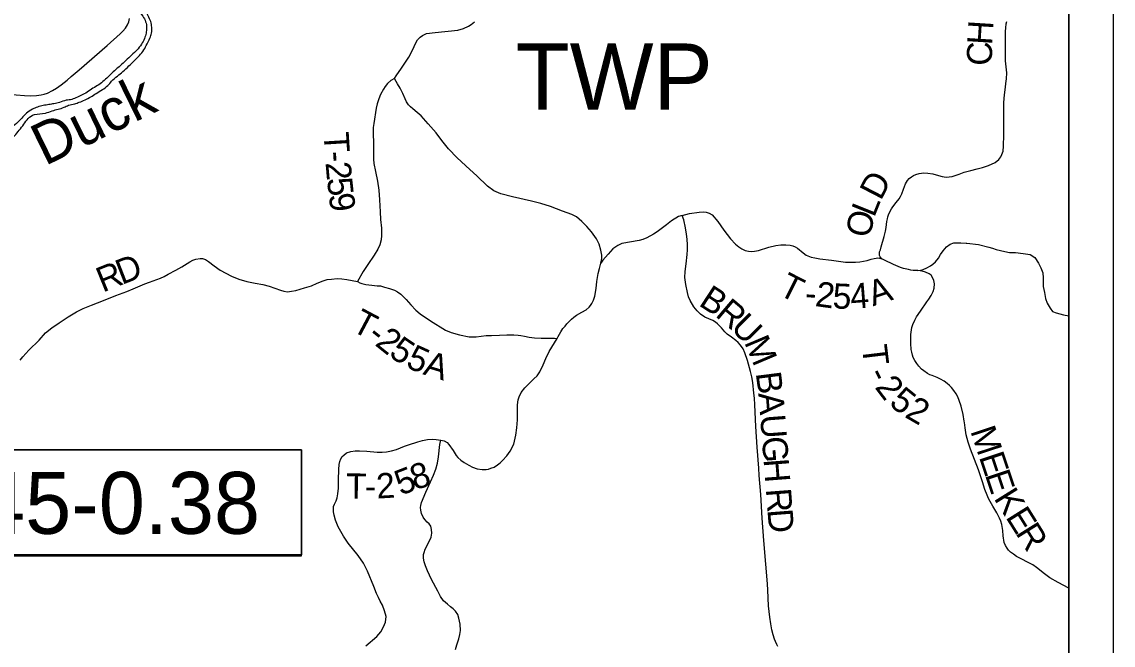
# Model space of a CAD drawing. Extents: x -10 to 158, y 8 to 33.
# Drawn here: x 130.537 to 133.004, y 28.588 to 29.998 of the extents above; entities that cross this region are included whole.
import ezdxf

# ---------------------------------------------------------------- set-up
doc = ezdxf.new("R2010")
doc.units = 0
for name, color, linetype in [('GM_X_County_Road', 7, 'Continuous'), ('GM_X_County_Road_Text', 7, 'Continuous'), ('GM_X_Major_River', 7, 'Continuous'), ('GM_X_Major_River_Text', 7, 'Continuous'), ('GM_X_State_Route', 7, 'Continuous'), ('GM_X_Township_Road', 7, 'Continuous'), ('GM_X_Township_Road_Text', 7, 'Continuous'), ('GM_X_Township_Text', 7, 'Continuous'), ('SH_Data', 7, 'Continuous'), ('SH_Text', 7, 'Continuous')]:
    doc.layers.add(name, color=color, linetype=linetype)

msp = doc.modelspace()

# ---------------------------------------------------------------- linework, layer by layer
at = {"layer": 'GM_X_County_Road'}
msp.add_lwpolyline([(132.2461, 28.5852), (132.2439, 28.5894), (132.2406, 28.5961), (132.2382, 28.6021), (132.2352, 28.6117), (132.2326, 28.6225), (132.2302, 28.6363), (132.228, 28.6512), (132.2247, 28.6771), (132.2233, 28.7122), (132.2226, 28.7268), (132.2184, 28.7713), (132.2141, 28.8252), (132.2106, 28.8752), (132.2074, 28.9288), (132.2039, 28.9719), (132.2027, 28.9883), (132.1994, 29.0355), (132.1964, 29.0828), (132.1936, 29.1313), (132.1929, 29.147), (132.1919, 29.158), (132.1893, 29.182), (132.1873, 29.1947), (132.1844, 29.2069), (132.1773, 29.2317), (132.1716, 29.2491), (132.1675, 29.2581), (132.1618, 29.2668), (132.1565, 29.2725), (132.1508, 29.2771), (132.1409, 29.2844), (132.1313, 29.2912), (132.1261, 29.2965), (132.1183, 29.3058), (132.1097, 29.3149), (132.1047, 29.3187), (132.0986, 29.3225), (132.0808, 29.3301), (132.0709, 29.3367), (132.0635, 29.344), (132.0561, 29.3535), (132.048, 29.3673), (132.0443, 29.3761), (132.0418, 29.3852), (132.038, 29.4037), (132.0358, 29.4196), (132.0361, 29.4329), (132.0385, 29.4507), (132.0409, 29.4714), (132.0414, 29.4823), (132.0416, 29.4931), (132.0411, 29.5062), (132.0396, 29.5177), (132.0375, 29.5317), (132.0334, 29.5501), (132.03, 29.5598), (132.0214, 29.5572), (132.0058, 29.5475), (131.9944, 29.5383), (131.9824, 29.5293), (131.9734, 29.5225), (131.9652, 29.5173), (131.9498, 29.5089), (131.941, 29.5057), (131.9324, 29.5032), (131.8932, 29.4961), (131.8842, 29.4922), (131.873, 29.4843), (131.8621, 29.4721), (131.8505, 29.459), (131.846, 29.4521), (131.8484, 29.4622), (131.8484, 29.4701), (131.846, 29.4811), (131.842, 29.495), (131.8362, 29.5066), (131.8244, 29.5225), (131.8145, 29.5347), (131.8025, 29.5463), (131.7907, 29.5567), (131.7802, 29.5619), (131.7593, 29.5695), (131.7318, 29.5802), (131.7101, 29.5868), (131.6894, 29.5918), (131.6459, 29.6015), (131.6201, 29.6088), (131.6043, 29.6152), (131.5896, 29.626), (131.5657, 29.6494), (131.5499, 29.6637), (131.5208, 29.69), (131.5014, 29.7101), (131.4863, 29.7294), (131.4733, 29.7465), (131.4555, 29.7673), (131.4396, 29.7848), (131.4304, 29.7925), (131.4209, 29.8008), (131.4158, 29.8055), (131.4109, 29.8102), (131.4065, 29.8167), (131.4036, 29.8234), (131.3981, 29.8353), (131.3923, 29.8474), (131.3861, 29.8574), (131.3829, 29.8629), (131.3795, 29.8694), (131.383, 29.8752), (131.3949, 29.893), (131.4121, 29.9177), (131.4218, 29.9368), (131.4265, 29.9467), (131.4316, 29.9567), (131.4375, 29.9632), (131.4427, 29.9669), (131.4518, 29.9714), (131.4711, 29.9737), (131.5224, 29.9789), (131.5356, 29.9825), (131.5466, 29.9874), (131.553, 29.9912), (131.5605, 29.9978)], dxfattribs=at)
at = {"layer": 'GM_X_Major_River'}
for points in [[(130.7894, 30.035), (130.7999, 30.0231), (130.8103, 30.0107), (130.817, 29.9979), (130.8191, 29.9843), (130.8178, 29.9721), (130.8143, 29.9595), (130.8073, 29.9468), (130.7973, 29.9338), (130.7853, 29.9225), (130.7723, 29.9098), (130.7592, 29.8982), (130.7495, 29.8896), (130.7379, 29.8792), (130.7263, 29.8676), (130.7144, 29.8575), (130.7012, 29.8493), (130.6881, 29.8407), (130.675, 29.8329), (130.6626, 29.8274), (130.6501, 29.8222), (130.6373, 29.8201), (130.6226, 29.8153), (130.6097, 29.8124), (130.598, 29.8103), (130.5855, 29.8082), (130.5727, 29.8049), (130.561, 29.7998), (130.5475, 29.7908), (130.5371, 29.78), (130.5248, 29.7676), (130.512, 29.7571), (130.499, 29.7448), (130.487, 29.7362), (130.4737, 29.7352), (130.4612, 29.7384), (130.4475, 29.7405), (130.4345, 29.7455), (130.4218, 29.7529), (130.4092, 29.7584), (130.3966, 29.7665), (130.3851, 29.7736), (130.3728, 29.7787), (130.3595, 29.7803), (130.35, 29.7805), (130.3367, 29.7826), (130.3223, 29.7842), (130.3078, 29.787), (130.2949, 29.7914), (130.2831, 29.7931), (130.2709, 29.7944), (130.2592, 29.7919), (130.2494, 29.7872), (130.2381, 29.7816), (130.2265, 29.7716), (130.218, 29.7596), (130.2102, 29.75), (130.2017, 29.7362), (130.1967, 29.7228), (130.1915, 29.7125), (130.1883, 29.7003), (130.189, 29.6866), (130.1918, 29.6741), (130.1958, 29.6617), (130.1979, 29.6503), (130.2004, 29.6363), (130.2026, 29.6227), (130.2074, 29.6094), (130.2137, 29.5966), (130.2192, 29.5834), (130.2236, 29.5706), (130.228, 29.5585), (130.2324, 29.5457), (130.233, 29.5335), (130.2374, 29.5211), (130.2425, 29.509), (130.2492, 29.4966), (130.2543, 29.4845), (130.2648, 29.4722), (130.2771, 29.461), (130.2853, 29.449), (130.2957, 29.4351), (130.3001, 29.4227), (130.3022, 29.4109), (130.3059, 29.3996), (130.305, 29.3855), (130.3006, 29.3725), (130.2948, 29.3599), (130.2851, 29.348), (130.2732, 29.3383), (130.2604, 29.3293), (130.2473, 29.3219), (130.2349, 29.3148), (130.2202, 29.3089), (130.207, 29.3029), (130.1923, 29.2955), (130.1791, 29.2914)], [(130.2125, 29.292), (130.2253, 29.2976), (130.237, 29.3019), (130.2472, 29.307), (130.2588, 29.3126), (130.2724, 29.3193), (130.2848, 29.3248), (130.2971, 29.3364), (130.3056, 29.3483), (130.3137, 29.361), (130.3192, 29.3763), (130.3216, 29.3885), (130.3229, 29.401), (130.3216, 29.4113), (130.3172, 29.4249), (130.3109, 29.4361), (130.3035, 29.4482), (130.2965, 29.4602), (130.2864, 29.4695), (130.2756, 29.4807), (130.2644, 29.4923), (130.2593, 29.5044), (130.2541, 29.5161), (130.2505, 29.5285), (130.2469, 29.5391), (130.2444, 29.5516), (130.2404, 29.5663), (130.2356, 29.578), (130.2301, 29.5912), (130.2253, 29.6041), (130.2213, 29.6161), (130.2181, 29.6263), (130.2133, 29.6392), (130.2112, 29.6494), (130.2084, 29.6615), (130.2067, 29.6713), (130.2049, 29.6835), (130.2051, 29.6971), (130.2056, 29.7097), (130.2096, 29.7219), (130.2147, 29.7349), (130.2232, 29.7483), (130.232, 29.7603), (130.2432, 29.7707), (130.2556, 29.7778), (130.2673, 29.781), (130.2803, 29.7797), (130.2921, 29.7757), (130.3058, 29.7707), (130.318, 29.7671), (130.3314, 29.7646), (130.3416, 29.7641), (130.3549, 29.7635), (130.3686, 29.7607), (130.3789, 29.7594), (130.3922, 29.7551), (130.4045, 29.7484), (130.4163, 29.7422), (130.4278, 29.7352), (130.4397, 29.7285), (130.4535, 29.7235), (130.4672, 29.7195), (130.4804, 29.7217), (130.4944, 29.7257), (130.5076, 29.7301), (130.5207, 29.7398), (130.5311, 29.7525), (130.5419, 29.766), (130.5515, 29.7791), (130.5654, 29.7877), (130.5904, 29.7912), (130.6058, 29.7964), (130.619, 29.8), (130.6326, 29.8044), (130.6428, 29.8088), (130.6567, 29.8124), (130.6669, 29.8157), (130.6801, 29.8212), (130.6929, 29.8279), (130.7053, 29.8357), (130.7192, 29.8443), (130.7315, 29.8536), (130.7401, 29.8633), (130.7531, 29.8749), (130.7655, 29.885), (130.7789, 29.8977), (130.7912, 29.9094), (130.8028, 29.9213), (130.8128, 29.934), (130.8202, 29.9475), (130.8268, 29.9605), (130.8303, 29.9723), (130.8309, 29.9852), (130.8284, 29.9981), (130.8228, 30.0109), (130.8158, 30.0226), (130.8057, 30.0346)]]:
    msp.add_spline(points, degree=3, dxfattribs=at)
at = {"layer": 'GM_X_State_Route'}
for points in [[(130.6483, 29.8738), (130.6664, 29.8893), (130.7303, 29.9444), (130.7592, 29.9703), (130.7654, 29.9765), (130.7711, 29.9833), (130.7758, 29.9907), (130.7787, 29.9974), (130.7807, 30.0051)], [(130.4332, 29.8418), (130.4808, 29.8373), (130.5245, 29.8327), (130.5435, 29.831), (130.5566, 29.8304), (130.5703, 29.8307), (130.5807, 29.8322), (130.5876, 29.8338), (130.5954, 29.8364), (130.6067, 29.842), (130.6157, 29.8475), (130.6257, 29.855), (130.6393, 29.866), (130.6483, 29.8738)]]:
    msp.add_lwpolyline(points, dxfattribs=at)
at = {"layer": 'GM_X_Township_Road'}
for points in [[(132.4807, 29.4615), (132.4771, 29.4659), (132.4758, 29.4692), (132.4754, 29.473), (132.4759, 29.4772), (132.4777, 29.4824), (132.4798, 29.4887), (132.4862, 29.5119), (132.4889, 29.5239), (132.4905, 29.5329), (132.4925, 29.5459), (132.4935, 29.5518), (132.4945, 29.5565), (132.4961, 29.561), (132.4989, 29.5677), (132.5027, 29.5748), (132.5058, 29.579), (132.5134, 29.5893), (132.5201, 29.5977), (132.5233, 29.6025), (132.5262, 29.609), (132.53, 29.6193), (132.5342, 29.6309), (132.5364, 29.6353), (132.5391, 29.6391), (132.5431, 29.6431), (132.5481, 29.6471), (132.5523, 29.6499), (132.5581, 29.6525), (132.5657, 29.6545), (132.5757, 29.6559), (132.5851, 29.6557), (132.5961, 29.6536), (132.6091, 29.6503), (132.6174, 29.648), (132.6215, 29.6472), (132.6272, 29.6467), (132.6331, 29.6468), (132.6401, 29.648), (132.6559, 29.6534), (132.6674, 29.6573), (132.6821, 29.6612), (132.6968, 29.665), (132.7083, 29.668), (132.7219, 29.6724), (132.7372, 29.6798), (132.7453, 29.6861), (132.7499, 29.6923), (132.7525, 29.6975), (132.7549, 29.7049), (132.7562, 29.7165), (132.7569, 29.7423), (132.7565, 29.7797), (132.7564, 29.7928), (132.7566, 29.815), (132.7579, 29.8326), (132.7603, 29.8496), (132.7616, 29.8578), (132.7631, 29.8685), (132.7633, 29.882), (132.7608, 29.9095), (132.7603, 29.9636), (132.7605, 29.9757), (132.7611, 29.984), (132.7623, 29.993), (132.7637, 29.998)], [(131.3795, 29.8694), (131.371, 29.8646), (131.3636, 29.8583), (131.3585, 29.8516), (131.3544, 29.8456), (131.3481, 29.8335), (131.3442, 29.8235), (131.3406, 29.8124), (131.3378, 29.8024), (131.3326, 29.7677), (131.3313, 29.7583), (131.3311, 29.7505), (131.3317, 29.7183), (131.3319, 29.6972), (131.3317, 29.6867), (131.3329, 29.6771), (131.3362, 29.659), (131.3408, 29.6372), (131.3439, 29.6167), (131.3456, 29.595), (131.347, 29.5681), (131.348, 29.5505), (131.3503, 29.5314), (131.3504, 29.5144), (131.3493, 29.5043), (131.3464, 29.4931), (131.3415, 29.4832), (131.3338, 29.4699), (131.3195, 29.4486), (131.3086, 29.4328), (131.2961, 29.4107)], [(132.03, 29.5598), (132.0465, 29.5643), (132.0677, 29.5675), (132.078, 29.5683), (132.0842, 29.5675), (132.0907, 29.5649), (132.0971, 29.561), (132.11, 29.5458), (132.1241, 29.5265), (132.1389, 29.5072), (132.1499, 29.4952), (132.158, 29.4886), (132.1642, 29.4843), (132.1719, 29.4804), (132.1797, 29.4787), (132.1857, 29.4781), (132.1934, 29.4787), (132.2024, 29.4809), (132.2252, 29.4878), (132.2411, 29.4916), (132.253, 29.4933), (132.2642, 29.4934), (132.2739, 29.4926), (132.2796, 29.4911), (132.2849, 29.489), (132.2901, 29.4857), (132.3034, 29.4752), (132.3103, 29.4703), (132.3212, 29.4658), (132.3295, 29.4637), (132.3407, 29.4617), (132.3673, 29.4584), (132.3989, 29.4539), (132.4212, 29.4539), (132.4311, 29.4549), (132.4395, 29.4561), (132.4481, 29.458), (132.4569, 29.4608), (132.4639, 29.4627), (132.4682, 29.4635), (132.472, 29.4637), (132.4757, 29.463), (132.4807, 29.4615)], [(132.5624, 29.435), (132.5681, 29.436), (132.5746, 29.4377), (132.5828, 29.4413), (132.5909, 29.4459), (132.5964, 29.4495), (132.6025, 29.4551), (132.6092, 29.4634), (132.6135, 29.4718), (132.6193, 29.4794), (132.6273, 29.4889), (132.6354, 29.495), (132.644, 29.4978), (132.6592, 29.4978), (132.6716, 29.4969), (132.673, 29.4968)], [(132.673, 29.4968), (132.6993, 29.4941), (132.7229, 29.4882), (132.731, 29.4858), (132.7392, 29.483), (132.7592, 29.4785), (132.7698, 29.4763), (132.7828, 29.4759), (132.8004, 29.4741), (132.8166, 29.4715), (132.8266, 29.4648), (132.8348, 29.4516), (132.84, 29.4412), (132.8448, 29.4301), (132.8457, 29.4184), (132.8457, 29.3994), (132.8483, 29.3859), (132.8506, 29.372), (132.8546, 29.3612), (132.8617, 29.3501), (132.8669, 29.3428), (132.8749, 29.3395), (132.8914, 29.335), (132.9038, 29.333)], [(130.5331, 29.2325), (130.5393, 29.2398), (130.5532, 29.2553), (130.5761, 29.2781), (130.5907, 29.294), (130.6048, 29.3053), (130.6215, 29.3173), (130.6416, 29.3306), (130.661, 29.3418), (130.6761, 29.3491), (130.6947, 29.3567), (130.7219, 29.3672), (130.7498, 29.3785), (130.7745, 29.3878), (130.7884, 29.3937), (130.8148, 29.4052), (130.8254, 29.4092), (130.8503, 29.4182), (130.859, 29.4218), (130.8677, 29.4267), (130.8849, 29.4363), (130.8984, 29.4438), (130.9169, 29.4552), (130.9234, 29.4588), (130.9301, 29.4612), (130.9405, 29.4627), (130.9457, 29.4621), (130.9521, 29.4599), (130.9587, 29.4557), (130.9715, 29.4456), (130.9851, 29.4364), (131.0107, 29.4227), (131.0279, 29.4157), (131.0454, 29.4104), (131.0644, 29.4065), (131.0821, 29.4033), (131.0965, 29.4), (131.1093, 29.3954), (131.1221, 29.3905), (131.1291, 29.3884), (131.1374, 29.3871), (131.1469, 29.3883), (131.1568, 29.3904), (131.1759, 29.3958), (131.1916, 29.4008), (131.205, 29.4066), (131.2182, 29.4117), (131.2274, 29.4146), (131.2371, 29.4159), (131.25, 29.4173), (131.2604, 29.4168), (131.2715, 29.4151), (131.2961, 29.4107)], [(132.5624, 29.435), (132.5515, 29.4355), (132.5466, 29.436), (132.5409, 29.4372), (132.5299, 29.44), (132.5228, 29.4424), (132.5076, 29.4489), (132.4871, 29.4584), (132.4807, 29.4615)], [(131.5172, 28.5784), (131.5202, 28.5888), (131.5248, 28.6026), (131.5274, 28.612), (131.5283, 28.6215), (131.5275, 28.6357), (131.5251, 28.6489), (131.5226, 28.6573), (131.5173, 28.6647), (131.5119, 28.67), (131.5062, 28.6752), (131.4989, 28.681), (131.4904, 28.6887), (131.4834, 28.6983), (131.4772, 28.7106), (131.4631, 28.7369), (131.454, 28.7565), (131.4493, 28.7675), (131.4462, 28.7769), (131.4447, 28.7851), (131.4453, 28.7929), (131.4465, 28.7976), (131.4491, 28.8052), (131.4566, 28.8199), (131.4621, 28.832), (131.4641, 28.8413), (131.4634, 28.8496), (131.4616, 28.8571), (131.4577, 28.8623), (131.4532, 28.8666), (131.4477, 28.8724), (131.4439, 28.8776), (131.4402, 28.8856), (131.4394, 28.8894), (131.4386, 28.8931), (131.4382, 28.8998), (131.4391, 28.9042), (131.4403, 28.9104), (131.4506, 28.9344), (131.4609, 28.9572), (131.4677, 28.9722), (131.4726, 28.986), (131.4766, 28.9999), (131.4791, 29.0142), (131.482, 29.0421), (131.4844, 29.0519), (131.4915, 29.0501), (131.4984, 29.0464), (131.5026, 29.0421), (131.5117, 29.028), (131.5192, 29.0172), (131.5229, 29.0123), (131.5295, 29.0068), (131.5369, 29.0012), (131.5477, 28.9948), (131.5558, 28.9907), (131.5663, 28.9872), (131.5779, 28.9857), (131.5866, 28.9855), (131.592, 28.9864), (131.5971, 28.988), (131.6044, 28.9908), (131.6126, 28.9957), (131.6183, 29.0008), (131.6237, 29.0059), (131.6334, 29.0161), (131.6412, 29.0269), (131.6488, 29.043), (131.6534, 29.0631), (131.656, 29.0796), (131.6574, 29.0974), (131.6577, 29.1095), (131.6574, 29.1212), (131.6574, 29.1317), (131.6591, 29.1426), (131.6616, 29.15), (131.6661, 29.1595), (131.674, 29.17), (131.6853, 29.1816), (131.6944, 29.1903), (131.7017, 29.1974), (131.7079, 29.2064), (131.7154, 29.2222), (131.7216, 29.236), (131.7293, 29.252), (131.7474, 29.2818), (131.7493, 29.2862), (131.7554, 29.2967), (131.76, 29.3038), (131.7649, 29.3097), (131.7686, 29.3144), (131.7727, 29.3187), (131.7793, 29.325), (131.7849, 29.3297), (131.7911, 29.334), (131.8029, 29.3411), (131.8123, 29.3462), (131.8194, 29.3522), (131.8224, 29.3559), (131.8255, 29.361), (131.8291, 29.3682), (131.8319, 29.3773), (131.8349, 29.3947), (131.8366, 29.4101), (131.84, 29.4288), (131.8426, 29.4401), (131.846, 29.4521)], [(132.6672, 29.0945), (132.6647, 29.1094), (132.6605, 29.1282), (132.6561, 29.1416), (132.6529, 29.1493), (132.649, 29.1561), (132.6439, 29.1637), (132.6383, 29.1706), (132.6338, 29.1751), (132.6289, 29.1801), (132.6221, 29.1853), (132.6134, 29.1899), (132.6061, 29.193), (132.5949, 29.1976), (132.5896, 29.1995), (132.5845, 29.2024), (132.5761, 29.2081), (132.5708, 29.2123), (132.5645, 29.2191), (132.56, 29.2249), (132.5555, 29.2316), (132.5519, 29.2384), (132.55, 29.2442), (132.5487, 29.251), (132.5474, 29.2565), (132.5462, 29.2705), (132.5463, 29.2799), (132.5466, 29.2906), (132.5478, 29.3013), (132.549, 29.3067), (132.5512, 29.3131), (132.5552, 29.3229), (132.5592, 29.3303), (132.568, 29.3433), (132.5828, 29.3647), (132.5871, 29.3707), (132.5921, 29.3787), (132.5971, 29.3881), (132.5991, 29.3954), (132.5999, 29.4048), (132.5988, 29.4128), (132.5954, 29.4196), (132.5922, 29.4244), (132.5876, 29.428), (132.5799, 29.4319), (132.5718, 29.4338), (132.5678, 29.4344), (132.5624, 29.435)], [(131.2961, 29.4107), (131.301, 29.4073), (131.3058, 29.4057), (131.3145, 29.4039), (131.3281, 29.4021), (131.34, 29.401), (131.3475, 29.4003), (131.3567, 29.3979), (131.368, 29.3949), (131.3798, 29.391), (131.3865, 29.3873), (131.3935, 29.3815), (131.4059, 29.3698), (131.4166, 29.3575), (131.4278, 29.3456), (131.4377, 29.3372), (131.4607, 29.3215), (131.4944, 29.3007), (131.5078, 29.2948), (131.5267, 29.2897), (131.5482, 29.285), (131.5639, 29.285), (131.5865, 29.2883), (131.5985, 29.2886), (131.6164, 29.289), (131.6337, 29.2896), (131.6488, 29.2898), (131.6588, 29.2894), (131.665, 29.2883), (131.6735, 29.2865), (131.6836, 29.2844), (131.6959, 29.2828), (131.7113, 29.2824), (131.7348, 29.2826), (131.7413, 29.2826), (131.7474, 29.2818)], [(132.9038, 28.7174), (132.8794, 28.73), (132.8609, 28.7402), (132.8483, 28.7491), (132.8304, 28.7639), (132.8221, 28.7696), (132.8117, 28.7753), (132.7958, 28.7835), (132.7854, 28.7888), (132.7783, 28.7937), (132.772, 28.7984), (132.7673, 28.8032), (132.764, 28.8075), (132.7602, 28.8134), (132.7578, 28.8203), (132.7553, 28.8356), (132.7545, 28.8476), (132.7519, 28.8609), (132.7497, 28.8683), (132.7466, 28.8752), (132.7406, 28.8874), (132.7317, 28.9023), (132.7259, 28.913), (132.7221, 28.9195), (132.7187, 28.9272), (132.7134, 28.9402), (132.7082, 28.9576), (132.7035, 28.9731), (132.6992, 28.9849), (132.6814, 29.0317), (132.6761, 29.0472), (132.6716, 29.0641), (132.669, 29.0799), (132.6676, 29.0917), (132.6672, 29.0945)], [(131.2418, 28.9019), (131.2437, 28.9068), (131.2473, 28.9147), (131.2495, 28.9215), (131.2513, 28.9305), (131.2528, 28.9434), (131.2529, 28.962), (131.2535, 28.9857), (131.2545, 28.9968), (131.2559, 29.0037), (131.2579, 29.0092), (131.2613, 29.0149), (131.2647, 29.0179), (131.271, 29.0228), (131.2808, 29.026), (131.2904, 29.0272), (131.3, 29.0276), (131.3172, 29.0266), (131.3402, 29.0247), (131.3512, 29.0247), (131.3616, 29.0251), (131.3727, 29.0274), (131.384, 29.0308), (131.4018, 29.0379), (131.4113, 29.0414), (131.432, 29.0478), (131.4426, 29.0509), (131.4544, 29.0529), (131.4646, 29.0539), (131.4739, 29.0535), (131.4844, 29.0519)], [(131.3143, 28.5868), (131.3396, 28.6081), (131.3489, 28.618), (131.3549, 28.6299), (131.3588, 28.6405), (131.3606, 28.6532), (131.3567, 28.666), (131.3526, 28.6787), (131.3473, 28.688), (131.3432, 28.6959), (131.3387, 28.7052), (131.3328, 28.7208), (131.3187, 28.7554), (131.3095, 28.7732), (131.2971, 28.7909), (131.2747, 28.8191), (131.2641, 28.8344), (131.2524, 28.8559), (131.2462, 28.8711), (131.2428, 28.8821), (131.2419, 28.89), (131.2418, 28.9019)]]:
    msp.add_lwpolyline(points, dxfattribs=at)
at = {"layer": 'GM_X_Township_Text'}
msp.add_lwpolyline([(132.9038, 27.8123), (132.9038, 31.8623), (130.4865, 31.8623)], dxfattribs=at)
at = {"layer": 'SH_Data'}
for p, q in [((133.0038, 31.9623), (133.0038, 24.9623)), ((132.9038, 31.8623), (132.9038, 25.0623))]:
    msp.add_line(p, q, dxfattribs=at)
at = {"layer": 'SH_Text'}
for points in [[(131.1693, 29.0299), (129.8314, 29.0299), (129.8314, 28.7899), (131.1693, 28.7899)], [(129.8314, 29.0296), (131.1693, 29.0296), (131.1693, 28.7922), (129.8314, 28.7922)]]:
    msp.add_lwpolyline(points, close=True, dxfattribs=at)

# ---------------------------------------------------------------- texts
at = {"layer": 'GM_X_County_Road_Text'}
for s, rotation, p in [('B', 326.8382, (132.0648, 29.3577)), ('R', 319.6857, (132.1024, 29.3332)), ('U', 315.0515, (132.137, 29.3039)), ('M', 292.9632, (132.1692, 29.2733)), ('B', 277.2712, (132.1959, 29.2034)), ('A', 274.5728, (132.2017, 29.1578)), ('U', 274.4415, (132.2057, 29.108)), ('G', 274.4416, (132.2096, 29.0582)), ('H', 274.4433, (132.2135, 29.0083)), ('R', 274.4421, (132.2187, 28.941)), ('D', 274.4416, (132.2223, 28.8945))]:
    msp.add_text(s, height=0.0568, rotation=rotation, dxfattribs=at).set_placement(p)
at = {"layer": 'GM_X_Major_River_Text'}
msp.add_text('Duck', height=0.09469, rotation=26.0356, dxfattribs=at).set_placement((130.5891, 29.6707))
at = {"layer": 'GM_X_Township_Road_Text'}
for s, rotation, p in [('H', 86.4241, (132.7301, 29.9441)), ('C', 89.9688, (132.7302, 29.8984)), ('T', 273.482, (131.2191, 29.7467)), ('-', 273.9888, (131.2217, 29.7037)), ('2', 275.1301, (131.2234, 29.6792)), ('D', 62.6383, (132.4787, 29.5917)), ('5', 276.2203, (131.2267, 29.6431)), ('9', 277.435, (131.2306, 29.6071)), ('L', 68.2225, (132.4635, 29.5535)), ('O', 77.9185, (132.4538, 29.5071)), ('D', 21.2352, (130.763, 29.4024)), ('R', 22.0797, (130.72, 29.385)), ('T', 333.3104, (132.2444, 29.382)), ('2', 352.154, (132.3285, 29.3551)), ('5', 357.443, (132.3689, 29.3498)), ('4', 4.6041, (132.4116, 29.3484)), ('A', 18.2701, (132.461, 29.3541)), ('-', 356.4423, (132.3064, 29.3564)), ('T', 332.1143, (131.2796, 29.3007)), ('-', 321.2829, (131.3148, 29.2824)), ('2', 321.4481, (131.3331, 29.2677)), ('5', 325.7646, (131.3643, 29.2431)), ('5', 335.7528, (131.4026, 29.2181)), ('T', 276.8561, (132.4357, 29.2641)), ('A', 343.1356, (131.442, 29.2009)), ('-', 297.3113, (132.4472, 29.2009)), ('2', 307.2358, (132.4637, 29.1711)), ('5', 320.9595, (132.4951, 29.1326)), ('2', 330.1703, (132.5305, 29.1049)), ('M', 288.3369, (132.6806, 29.0727)), ('E', 288.332, (132.7, 29.0142)), ('5', 21.5601, (131.3938, 28.9258)), ('8', 17.594, (131.4254, 28.9383)), ('E', 288.445, (132.7134, 28.9737)), ('T', 359.49, (131.2697, 28.9198)), ('2', 3.4076, (131.3398, 28.9195)), ('-', 359.8563, (131.3126, 28.9194)), ('K', 301.9567, (132.7329, 28.9204)), ('E', 302.0615, (132.7595, 28.8779)), ('R', 302.0087, (132.782, 28.8419))]:
    msp.add_text(s, height=0.0568, rotation=rotation, dxfattribs=at).set_placement(p)
at = {"layer": 'GM_X_Township_Text'}
msp.add_text('TWP', height=0.15, rotation=0, dxfattribs=at).set_placement((131.653, 29.7986))
at = {"layer": 'SH_Text'}
msp.add_text('NOB-145-0.38', height=0.14, dxfattribs=at).set_placement((129.8684, 28.8399))

doc.saveas('drawing.dxf')
